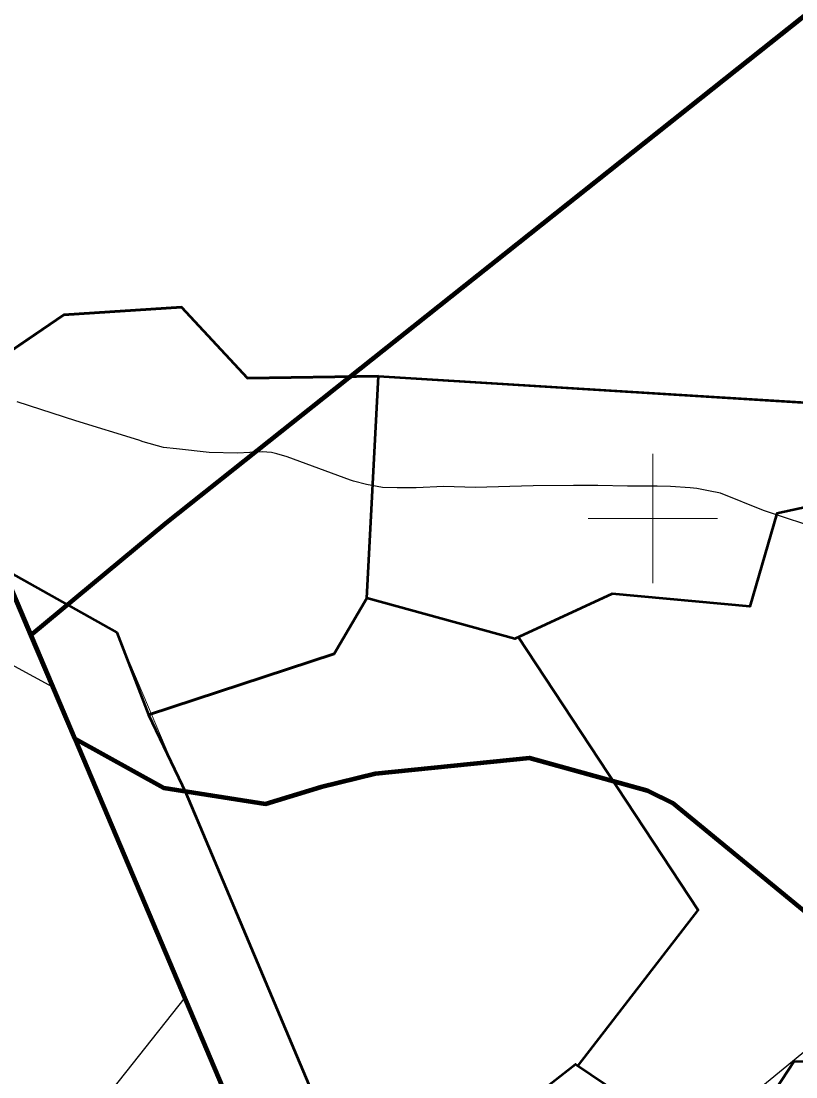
# Model space of a CAD drawing. Extents: x -1643653 to 4543381, y 1624270 to 13878484.
# Drawn here: x 740225 to 752211, y 8916368 to 8932691 of the extents above; entities that cross this region are included whole.
import ezdxf

# ---------------------------------------------------------------- set-up
doc = ezdxf.new("R2010")
doc.units = 0
doc.header["$LTSCALE"] = 200
for name, color, linetype, lineweight in [('12', 7, 'Continuous', 25), ('2', 7, 'Continuous', 13), ('58', 7, 'Continuous', 13), ('59', 7, 'Continuous', 53), ('60', 7, 'Continuous', 13), ('9', 7, 'Continuous', 90)]:
    doc.layers.add(name, color=color, linetype=linetype, lineweight=lineweight)

msp = doc.modelspace()

# ---------------------------------------------------------------- linework, layer by layer
at = {"layer": '12'}
msp.add_line((742048.5, 8926210.1), (741071.5, 8926510.4), dxfattribs=at)
for points in [[(741071.5, 8926510.4), (740161.8, 8926805.8)], [(745369.8, 8925577.3), (745323, 8925594.1), (744341.2, 8925952.5), (744183.4, 8925998.7), (744096.9, 8926019.2), (743954.3, 8926029.7), (743572.1, 8926010), (743134, 8926021), (742629.9, 8926077.9), (742426.2, 8926098.7), (742115.8, 8926185.9), (742048.5, 8926210.1)], [(752676.4, 8924806.3), (751709.6, 8925123.9), (751043.2, 8925390), (750860, 8925426), (750676.7, 8925462), (750574.8, 8925472.4), (750269.3, 8925493.3), (750065.5, 8925498.8), (749607, 8925499.7), (749148.6, 8925510.7), (748771.6, 8925511.4), (748145, 8925507.4), (747248.3, 8925478.5), (746764.4, 8925494.7), (746336.4, 8925475.1), (746040.9, 8925475.7), (745816.8, 8925481.2), (745567.3, 8925527.5), (745369.8, 8925577.3)], [(756111.9, 8920015.5), (753138.2, 8917408.8), (749995.7, 8914831.9), (749898.7, 8914776.1), (748982.2, 8913509.3), (748931.1, 8913473.7), (748875, 8913458.6), (747313.8, 8913252)]]:
    msp.add_lwpolyline(points, dxfattribs=at)
at = {"layer": '2'}
for p, q in [((750000, 8924000), (750000, 8926000)), ((749000, 8925000), (751000, 8925000))]:
    msp.add_line(p, q, dxfattribs=at)
at = {"layer": '58'}
msp.add_lwpolyline([(754052.2, 8916585.5), (752186.7, 8916608.6), (751127.3, 8914995.6), (748801.1, 8916562.5), (745599.5, 8914059.4)], dxfattribs=at)
at = {"layer": '59'}
msp.add_line((745752.4, 8927202.3), (753732.9, 8926707.6), dxfattribs=at)
msp.add_lwpolyline([(745752.4, 8927202.3), (743729.5, 8927170.5), (742708.4, 8928266.2), (740888.2, 8928147.7), (738224.4, 8926341.3), (738068.6, 8925272.7), (741707.2, 8923237.2), (742198, 8921966.9), (745069, 8922906.2), (745575.7, 8923768.8)], close=True, dxfattribs=at)
for points in [[(739385.9, 8927129), (740888.2, 8928147.7), (742708.4, 8928266.2), (743729.5, 8927170.5), (745752.4, 8927202.3), (753732.9, 8926707.6)], [(749367.7, 8923836.4), (747863.2, 8923139.9), (745575.7, 8923768.8), (745752.4, 8927202.3)], [(753732.9, 8926707.6), (753789, 8926370.6), (753649.8, 8925453.6), (751915.3, 8925077.7), (751498.6, 8923641), (749367.7, 8923836.4)], [(753649.8, 8925453.6), (751915.3, 8925077.7), (751498.6, 8923641), (749367.7, 8923836.4)], [(749367.7, 8923836.4), (747863.2, 8923139.9), (745575.7, 8923768.8)], [(745575.7, 8923768.8), (745069, 8922906.2), (742198, 8921966.9)], [(748848.2, 8916546.2), (750697.1, 8918944.1), (747912.4, 8923168.9)], [(742198, 8921966.9), (742774.4, 8920756.9), (745599.5, 8914059.4), (748801.1, 8916562.5), (751127.3, 8914995.6), (752186.7, 8916608.6), (754052.2, 8916585.5), (754121.3, 8918405.9), (754144.3, 8918382.9)]]:
    msp.add_lwpolyline(points, dxfattribs=at)
at = {"layer": '59', "lineweight": 13}
msp.add_lwpolyline([(745599.5, 8914059.4), (741979.8, 8914750.3), (739888.1, 8915825.1), (741431.1, 8915917.3), (742767, 8917599.4), (740717.2, 8922392.3), (737953.4, 8923890.1), (738068.6, 8925272.7), (741707.2, 8923237.2)], close=True, dxfattribs=at)
at = {"layer": '59', "lineweight": 25}
msp.add_lwpolyline([(737999.5, 8923797.9), (737976.5, 8917968.1), (740072.3, 8917875.9), (739888.1, 8915825.1), (741431.1, 8915917.3), (742767, 8917599.4), (740717.2, 8922392.3), (737953.4, 8923890.1)], close=True, dxfattribs=at)
at = {"layer": '60', "lineweight": 25}
msp.add_spline([(814781, 9009175.5), (814787.2, 9009173.4), (814796.9, 9009173.4), (814799.4, 9009172.4), (814805.1, 9009174.5), (814805.6, 9009176.5), (814811.7, 9009179.5), (814811.7, 9009179.5), (814801.5, 9009181), (814790.7, 9009181.5), (814784.1, 9009183.1), (814777.4, 9009185.1), (814778.4, 9009175.5)], degree=3, dxfattribs=at)
at = {"layer": '9'}
for p, q in [((742465.8, 8924928.2), (760739.9, 8939450.1)), ((746844.1, 8907956.8), (741055, 8921600.7))]:
    msp.add_line(p, q, dxfattribs=at)
for points in [[(760739.9, 8939450.1), (742465.8, 8924928.2), (740378.1, 8923196.1), (741055, 8921600.7)], [(729893.7, 8936109.6), (729893.7, 8936043.8), (730039.7, 8935868.4), (730302.4, 8935656.6), (730346.2, 8935590.8), (730382.7, 8935532.3), (730360.8, 8935422.8), (730360.8, 8935364.3), (730331.6, 8935218.2), (730222.1, 8935094), (730163.7, 8935035.5), (730092.7, 8935013.9), (738115.9, 8928527.7), (740378.1, 8923196.1), (742465.8, 8924928.2)], [(730360.8, 8935364.3), (730353.8, 8935329.2), (730092.7, 8935013.9), (738115.9, 8928527.7), (741055, 8921600.7)], [(741055, 8921600.7), (742432.6, 8920835.5), (744006.9, 8920591.6), (744868.8, 8920849.6), (745705.5, 8921056.9), (748090.1, 8921298.4), (749913.8, 8920794.1), (750133.2, 8920685.5)], [(741055, 8921600.7), (742432.6, 8920835.5), (744006.9, 8920591.6), (744868.8, 8920849.6), (745705.5, 8921056.9), (748090.1, 8921298.4), (749913.8, 8920794.1), (750300.5, 8920602.8), (752845.8, 8918517.4)]]:
    msp.add_lwpolyline(points, dxfattribs=at)

doc.saveas('drawing.dxf')
